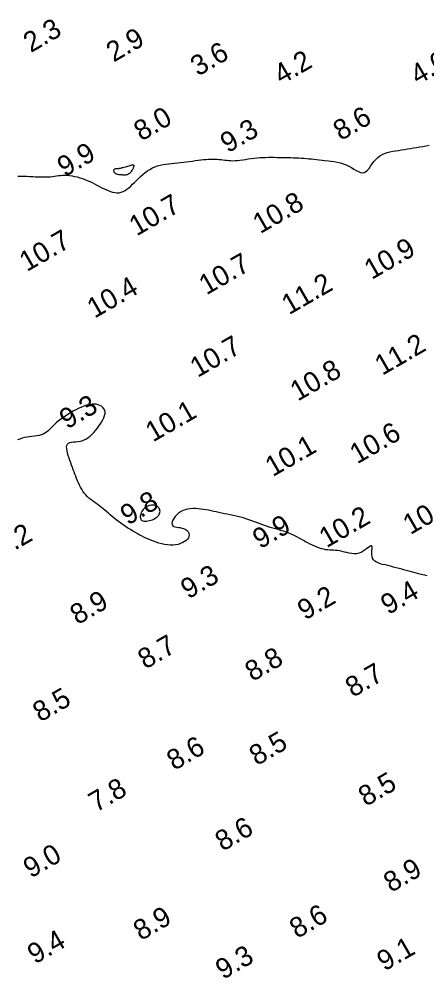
# Model space of a CAD drawing. Extents: x 3024098 to 3056816, y 418252 to 509144.
# Drawn here: x 3027843.8 to 3027945.1, y 419856 to 420094.5 of the extents above; entities that cross this region are included whole.
import ezdxf

# ---------------------------------------------------------------- set-up
doc = ezdxf.new("R2010")
doc.units = 0
doc.layers.add('V-CHAN-CONT-EL10', color=7, linetype='Continuous')
doc.layers.add('V-TOPO-SOUN-0911', color=7, linetype='Continuous')

msp = doc.modelspace()

# ---------------------------------------------------------------- linework, layer by layer
at = {"layer": 'V-CHAN-CONT-EL10'}
for points in [[(3027843.44, 420055.49), (3027844.19, 420055.49), (3027844.94, 420055.48), (3027845.68, 420055.45), (3027846.41, 420055.42), (3027847.12, 420055.39), (3027847.82, 420055.35), (3027848.49, 420055.32), (3027849.14, 420055.3), (3027849.77, 420055.28), (3027850.37, 420055.29), (3027850.95, 420055.31), (3027851.49, 420055.35), (3027852.01, 420055.41), (3027852.52, 420055.48), (3027853.02, 420055.55), (3027853.52, 420055.62), (3027854.03, 420055.67), (3027854.56, 420055.71), (3027855.1, 420055.72), (3027855.68, 420055.69), (3027856.28, 420055.64), (3027856.9, 420055.55), (3027857.54, 420055.43), (3027858.18, 420055.28), (3027858.82, 420055.1), (3027859.46, 420054.9), (3027860.08, 420054.67), (3027860.7, 420054.42), (3027861.3, 420054.15), (3027861.88, 420053.86), (3027862.46, 420053.57), (3027863.03, 420053.27), (3027863.6, 420052.97), (3027864.17, 420052.67), (3027864.73, 420052.39), (3027865.3, 420052.12), (3027865.87, 420051.88), (3027866.43, 420051.68), (3027866.99, 420051.51), (3027867.54, 420051.4), (3027868.08, 420051.35), (3027868.6, 420051.36), (3027869.11, 420051.46), (3027869.61, 420051.64), (3027870.08, 420051.89), (3027870.55, 420052.21), (3027871.02, 420052.59), (3027871.48, 420053.01), (3027871.95, 420053.46), (3027872.43, 420053.94), (3027872.92, 420054.43), (3027873.43, 420054.93), (3027873.96, 420055.42), (3027874.51, 420055.9), (3027875.08, 420056.35), (3027875.66, 420056.78), (3027876.26, 420057.17), (3027876.88, 420057.52), (3027877.52, 420057.81), (3027878.18, 420058.04), (3027878.85, 420058.22), (3027879.53, 420058.36), (3027880.23, 420058.47), (3027880.94, 420058.55), (3027881.66, 420058.62), (3027882.39, 420058.68), (3027883.13, 420058.76), (3027883.88, 420058.84), (3027884.62, 420058.93), (3027885.37, 420059.03), (3027886.1, 420059.14), (3027886.83, 420059.24), (3027887.55, 420059.34), (3027888.24, 420059.44), (3027888.92, 420059.52), (3027889.57, 420059.59), (3027890.2, 420059.64), (3027890.8, 420059.68), (3027891.38, 420059.7), (3027891.94, 420059.71), (3027892.47, 420059.7), (3027892.99, 420059.68), (3027893.49, 420059.64), (3027893.97, 420059.6), (3027894.44, 420059.54), (3027894.9, 420059.48), (3027895.37, 420059.42), (3027895.85, 420059.37), (3027896.35, 420059.34), (3027896.88, 420059.32), (3027897.44, 420059.34), (3027898.04, 420059.38), (3027898.67, 420059.45), (3027899.34, 420059.54), (3027900.03, 420059.65), (3027900.73, 420059.75), (3027901.45, 420059.86), (3027902.18, 420059.95), (3027902.9, 420060.04), (3027903.62, 420060.1), (3027904.33, 420060.14), (3027905.04, 420060.16), (3027905.74, 420060.17), (3027906.44, 420060.18), (3027907.14, 420060.17), (3027907.83, 420060.16), (3027908.53, 420060.15), (3027909.22, 420060.13), (3027909.92, 420060.12), (3027910.61, 420060.11), (3027911.29, 420060.09), (3027911.97, 420060.07), (3027912.64, 420060.05), (3027913.3, 420060.02), (3027913.94, 420059.98), (3027914.57, 420059.93), (3027915.2, 420059.88), (3027915.82, 420059.82), (3027916.44, 420059.76), (3027917.07, 420059.69), (3027917.72, 420059.62), (3027918.39, 420059.55), (3027919.08, 420059.48), (3027919.81, 420059.4), (3027920.56, 420059.32), (3027921.32, 420059.23), (3027922.09, 420059.12), (3027922.86, 420058.97), (3027923.62, 420058.79), (3027924.36, 420058.57), (3027925.07, 420058.29), (3027925.75, 420057.96), (3027926.4, 420057.6), (3027927.01, 420057.24), (3027927.58, 420056.9), (3027928.13, 420056.62), (3027928.64, 420056.42), (3027929.12, 420056.34), (3027929.57, 420056.39), (3027929.99, 420056.61), (3027930.39, 420056.96), (3027930.77, 420057.42), (3027931.16, 420057.95), (3027931.56, 420058.52), (3027931.98, 420059.1), (3027932.42, 420059.65), (3027932.91, 420060.14), (3027933.44, 420060.55), (3027934.02, 420060.88), (3027934.64, 420061.14), (3027935.29, 420061.35), (3027935.96, 420061.52), (3027936.66, 420061.66), (3027937.38, 420061.77), (3027938.11, 420061.88), (3027938.84, 420062), (3027939.58, 420062.11), (3027940.33, 420062.24), (3027941.08, 420062.36), (3027941.84, 420062.49), (3027942.6, 420062.63), (3027943.38, 420062.76), (3027944.15, 420062.89), (3027944.94, 420063.03), (3027945.73, 420063.16)], [(3027945.26, 419956.01), (3027944.63, 419956.15), (3027944.03, 419956.29), (3027943.43, 419956.44), (3027942.84, 419956.59), (3027942.25, 419956.74), (3027941.64, 419956.91), (3027941, 419957.08), (3027940.34, 419957.26), (3027939.65, 419957.45), (3027938.95, 419957.64), (3027938.24, 419957.83), (3027937.52, 419958.02), (3027936.81, 419958.21), (3027936.11, 419958.39), (3027935.43, 419958.56), (3027934.77, 419958.72), (3027934.15, 419958.87), (3027933.57, 419959.04), (3027933.05, 419959.22), (3027932.59, 419959.43), (3027932.19, 419959.69), (3027931.88, 419960), (3027931.66, 419960.38), (3027931.52, 419960.82), (3027931.46, 419961.31), (3027931.46, 419961.81), (3027931.48, 419962.3), (3027931.5, 419962.75), (3027931.51, 419963.12), (3027931.48, 419963.39), (3027931.39, 419963.52), (3027931.21, 419963.49), (3027930.96, 419963.34), (3027930.64, 419963.09), (3027930.25, 419962.78), (3027929.81, 419962.45), (3027929.33, 419962.12), (3027928.8, 419961.83), (3027928.24, 419961.62), (3027927.66, 419961.51), (3027927.06, 419961.49), (3027926.45, 419961.54), (3027925.84, 419961.65), (3027925.23, 419961.79), (3027924.63, 419961.94), (3027924.05, 419962.09), (3027923.49, 419962.21), (3027922.96, 419962.3), (3027922.45, 419962.35), (3027921.96, 419962.38), (3027921.48, 419962.4), (3027921, 419962.42), (3027920.52, 419962.46), (3027920.02, 419962.51), (3027919.51, 419962.61), (3027918.98, 419962.74), (3027918.43, 419962.92), (3027917.86, 419963.13), (3027917.28, 419963.36), (3027916.7, 419963.63), (3027916.12, 419963.91), (3027915.55, 419964.2), (3027914.99, 419964.5), (3027914.44, 419964.81), (3027913.9, 419965.11), (3027913.37, 419965.41), (3027912.84, 419965.7), (3027912.31, 419965.98), (3027911.77, 419966.25), (3027911.22, 419966.5), (3027910.65, 419966.73), (3027910.05, 419966.95), (3027909.44, 419967.14), (3027908.8, 419967.33), (3027908.16, 419967.51), (3027907.5, 419967.69), (3027906.83, 419967.88), (3027906.16, 419968.07), (3027905.48, 419968.29), (3027904.8, 419968.52), (3027904.12, 419968.77), (3027903.44, 419969.03), (3027902.75, 419969.29), (3027902.05, 419969.56), (3027901.35, 419969.82), (3027900.64, 419970.06), (3027899.92, 419970.29), (3027899.19, 419970.5), (3027898.46, 419970.69), (3027897.72, 419970.86), (3027896.98, 419971.02), (3027896.25, 419971.17), (3027895.52, 419971.32), (3027894.81, 419971.46), (3027894.12, 419971.61), (3027893.44, 419971.76), (3027892.78, 419971.9), (3027892.13, 419972.05), (3027891.49, 419972.19), (3027890.85, 419972.32), (3027890.21, 419972.44), (3027889.57, 419972.55), (3027888.92, 419972.64), (3027888.26, 419972.7), (3027887.59, 419972.73), (3027886.93, 419972.73), (3027886.27, 419972.69), (3027885.63, 419972.6), (3027885.02, 419972.45), (3027884.43, 419972.24), (3027883.88, 419971.96), (3027883.37, 419971.61), (3027882.92, 419971.2), (3027882.52, 419970.76), (3027882.2, 419970.3), (3027881.96, 419969.85), (3027881.81, 419969.42), (3027881.75, 419969.04), (3027881.8, 419968.73), (3027881.96, 419968.49), (3027882.21, 419968.33), (3027882.55, 419968.21), (3027882.94, 419968.13), (3027883.36, 419968.07), (3027883.8, 419968), (3027884.24, 419967.91), (3027884.66, 419967.79), (3027885.04, 419967.61), (3027885.36, 419967.39), (3027885.63, 419967.13), (3027885.83, 419966.84), (3027885.97, 419966.52), (3027886.02, 419966.18), (3027885.98, 419965.84), (3027885.85, 419965.5), (3027885.63, 419965.16), (3027885.31, 419964.84), (3027884.9, 419964.54), (3027884.43, 419964.27), (3027883.89, 419964.04), (3027883.3, 419963.85), (3027882.67, 419963.72), (3027882, 419963.65), (3027881.32, 419963.65), (3027880.62, 419963.71), (3027879.91, 419963.82), (3027879.2, 419963.98), (3027878.5, 419964.17), (3027877.81, 419964.39), (3027877.14, 419964.63), (3027876.49, 419964.88), (3027875.88, 419965.14), (3027875.29, 419965.39), (3027874.73, 419965.66), (3027874.18, 419965.93), (3027873.63, 419966.22), (3027873.09, 419966.52), (3027872.54, 419966.84), (3027871.98, 419967.17), (3027871.4, 419967.53), (3027870.81, 419967.91), (3027870.21, 419968.3), (3027869.61, 419968.71), (3027869.02, 419969.12), (3027868.45, 419969.54), (3027867.89, 419969.95), (3027867.37, 419970.37), (3027866.87, 419970.78), (3027866.4, 419971.18), (3027865.95, 419971.57), (3027865.52, 419971.95), (3027865.09, 419972.33), (3027864.67, 419972.69), (3027864.25, 419973.04), (3027863.81, 419973.38), (3027863.37, 419973.71), (3027862.91, 419974.03), (3027862.46, 419974.35), (3027862, 419974.67), (3027861.55, 419975.01), (3027861.11, 419975.36), (3027860.7, 419975.74), (3027860.31, 419976.15), (3027859.94, 419976.59), (3027859.61, 419977.05), (3027859.3, 419977.55), (3027859.01, 419978.07), (3027858.75, 419978.6), (3027858.49, 419979.14), (3027858.26, 419979.69), (3027858.03, 419980.24), (3027857.81, 419980.79), (3027857.6, 419981.33), (3027857.39, 419981.87), (3027857.19, 419982.42), (3027856.98, 419982.98), (3027856.78, 419983.54), (3027856.58, 419984.12), (3027856.37, 419984.71), (3027856.17, 419985.31), (3027855.97, 419985.92), (3027855.79, 419986.51), (3027855.66, 419987.08), (3027855.57, 419987.61), (3027855.55, 419988.09), (3027855.61, 419988.49), (3027855.77, 419988.81), (3027856.02, 419989.04), (3027856.37, 419989.19), (3027856.79, 419989.28), (3027857.27, 419989.34), (3027857.79, 419989.39), (3027858.33, 419989.44), (3027858.89, 419989.52), (3027859.43, 419989.65), (3027859.95, 419989.84), (3027860.46, 419990.1), (3027860.94, 419990.42), (3027861.4, 419990.79), (3027861.85, 419991.21), (3027862.28, 419991.66), (3027862.7, 419992.15), (3027863.11, 419992.66), (3027863.52, 419993.19), (3027863.9, 419993.73), (3027864.25, 419994.28), (3027864.56, 419994.83), (3027864.81, 419995.36), (3027864.99, 419995.88), (3027865.1, 419996.37), (3027865.11, 419996.82), (3027865.02, 419997.24), (3027864.83, 419997.61), (3027864.57, 419997.93), (3027864.23, 419998.2), (3027863.84, 419998.42), (3027863.4, 419998.59), (3027862.92, 419998.7), (3027862.41, 419998.75), (3027861.89, 419998.74), (3027861.35, 419998.68), (3027860.8, 419998.56), (3027860.24, 419998.39), (3027859.66, 419998.18), (3027859.06, 419997.92), (3027858.45, 419997.63), (3027857.82, 419997.31), (3027857.18, 419996.96), (3027856.53, 419996.59), (3027855.88, 419996.2), (3027855.24, 419995.79), (3027854.62, 419995.37), (3027854.03, 419994.94), (3027853.48, 419994.51), (3027852.96, 419994.08), (3027852.51, 419993.65), (3027852.09, 419993.23), (3027851.7, 419992.82), (3027851.32, 419992.44), (3027850.95, 419992.09), (3027850.57, 419991.77), (3027850.16, 419991.49), (3027849.72, 419991.26), (3027849.23, 419991.09), (3027848.7, 419990.96), (3027848.13, 419990.86), (3027847.54, 419990.78), (3027846.93, 419990.7), (3027846.32, 419990.62), (3027845.7, 419990.53), (3027845.09, 419990.41), (3027844.49, 419990.25), (3027843.9, 419990.06), (3027843.33, 419989.85)]]:
    msp.add_lwpolyline(points, dxfattribs=at)
for points in [[(3027867.61, 420056.2), (3027867.5, 420056.33), (3027867.41, 420056.47), (3027867.34, 420056.61), (3027867.3, 420056.76), (3027867.28, 420056.9), (3027867.29, 420057.02), (3027867.34, 420057.13), (3027867.42, 420057.22), (3027867.53, 420057.28), (3027867.66, 420057.33), (3027867.8, 420057.36), (3027867.95, 420057.38), (3027868.1, 420057.39), (3027868.25, 420057.4), (3027868.38, 420057.4), (3027868.49, 420057.41), (3027868.6, 420057.41), (3027868.69, 420057.43), (3027868.79, 420057.44), (3027868.91, 420057.47), (3027869.04, 420057.5), (3027869.2, 420057.55), (3027869.39, 420057.6), (3027869.63, 420057.67), (3027869.9, 420057.75), (3027870.19, 420057.83), (3027870.49, 420057.92), (3027870.79, 420058), (3027871.08, 420058.08), (3027871.34, 420058.16), (3027871.57, 420058.22), (3027871.76, 420058.26), (3027871.91, 420058.29), (3027872.02, 420058.31), (3027872.1, 420058.31), (3027872.16, 420058.29), (3027872.2, 420058.27), (3027872.22, 420058.22), (3027872.23, 420058.17), (3027872.24, 420058.1), (3027872.24, 420058.01), (3027872.23, 420057.91), (3027872.21, 420057.8), (3027872.18, 420057.68), (3027872.13, 420057.54), (3027872.07, 420057.39), (3027871.99, 420057.22), (3027871.89, 420057.05), (3027871.77, 420056.86), (3027871.64, 420056.68), (3027871.49, 420056.5), (3027871.33, 420056.33), (3027871.16, 420056.17), (3027870.97, 420056.04), (3027870.78, 420055.93), (3027870.59, 420055.85), (3027870.39, 420055.79), (3027870.18, 420055.76), (3027869.98, 420055.75), (3027869.77, 420055.75), (3027869.56, 420055.76), (3027869.35, 420055.77), (3027869.15, 420055.79), (3027868.94, 420055.8), (3027868.75, 420055.82), (3027868.56, 420055.84), (3027868.37, 420055.86), (3027868.2, 420055.89), (3027868.03, 420055.94), (3027867.88, 420056.01), (3027867.74, 420056.1)], [(3027877.21, 419970.14), (3027877.52, 419970.31), (3027877.8, 419970.49), (3027878.05, 419970.68), (3027878.27, 419970.89), (3027878.45, 419971.11), (3027878.6, 419971.34), (3027878.7, 419971.57), (3027878.77, 419971.82), (3027878.79, 419972.06), (3027878.76, 419972.3), (3027878.7, 419972.54), (3027878.6, 419972.76), (3027878.46, 419972.96), (3027878.29, 419973.14), (3027878.08, 419973.29), (3027877.84, 419973.41), (3027877.57, 419973.5), (3027877.28, 419973.56), (3027876.97, 419973.59), (3027876.66, 419973.58), (3027876.35, 419973.55), (3027876.04, 419973.48), (3027875.75, 419973.38), (3027875.47, 419973.26), (3027875.22, 419973.1), (3027874.98, 419972.92), (3027874.76, 419972.71), (3027874.57, 419972.49), (3027874.4, 419972.25), (3027874.24, 419971.99), (3027874.11, 419971.72), (3027874.01, 419971.43), (3027873.93, 419971.15), (3027873.88, 419970.87), (3027873.87, 419970.6), (3027873.9, 419970.35), (3027873.97, 419970.12), (3027874.09, 419969.93), (3027874.27, 419969.78), (3027874.5, 419969.68), (3027874.77, 419969.62), (3027875.09, 419969.6), (3027875.43, 419969.62), (3027875.79, 419969.67), (3027876.16, 419969.76), (3027876.52, 419969.86), (3027876.88, 419969.99)]]:
    msp.add_lwpolyline(points, close=True, dxfattribs=at)

# ---------------------------------------------------------------- texts
at = {"layer": 'V-TOPO-SOUN-0911'}
for s, p in [('2.3', (3027846.65, 420086.1)), ('2.9', (3027867.26, 420083.74)), ('3.6', (3027888.22, 420080.23)), ('4.2', (3027908.95, 420078.16)), ('4.0', (3027942.9, 420078.09)), ('8.0', (3027874.13, 420064.08)), ('8.6', (3027923.72, 420064.19)), ('9.3', (3027895.63, 420061.13)), ('9.9', (3027855.08, 420055.2)), ('10.7 ', (3027872.96, 420040.46)), ('10.8 ', (3027903.71, 420041.05)), ('10.7 ', (3027845.67, 420031.6)), ('10.9 ', (3027931.43, 420029.63)), ('10.7 ', (3027890.32, 420025.79)), ('10.4 ', (3027862.5, 420019.99)), ('11.2 ', (3027910.89, 420020.87)), ('10.7 ', (3027888.12, 420005.25)), ('11.2 ', (3027934.05, 420005.78)), ('10.8 ', (3027913.02, 419999.35)), ('9.3', (3027855.64, 419992.4)), ('10.1 ', (3027877.02, 419989.19)), ('10.6 ', (3027927.82, 419983.74)), ('10.1 ', (3027906.81, 419980.56)), ('9.8', (3027870.77, 419968.48)), ('10.5 ', (3027941.06, 419966.15)), ('10.2 ', (3027920.21, 419962.87)), ('9.9', (3027903.67, 419962.58)), ('9.2', (3027839.43, 419960.41)), ('9.3', (3027885.79, 419950.11)), ('9.4', (3027935.53, 419946.21)), ('8.9', (3027858.27, 419943.71)), ('9.2', (3027914.83, 419944.86)), ('8.7', (3027875.13, 419932.66)), ('8.8', (3027901.77, 419929.6)), ('8.7', (3027926.74, 419925.63)), ('8.5', (3027849, 419919.5)), ('8.6', (3027882.31, 419907.46)), ('8.5', (3027902.84, 419908.64)), ('8.5', (3027929.97, 419898.5)), ('7.8', (3027862.89, 419897.06)), ('8.6', (3027894.35, 419887.35)), ('9.0', (3027846.64, 419880.65)), ('8.9', (3027936.25, 419877.08)), ('8.9', (3027874.01, 419865.1)), ('8.6', (3027912.86, 419865.63)), ('9.4', (3027847.67, 419859.26)), ('9.1', (3027934.59, 419857.51)), ('9.3', (3027894.45, 419855.43))]:
    msp.add_text(s, height=5, rotation=30, dxfattribs=at).set_placement(p)

doc.saveas('drawing.dxf')
